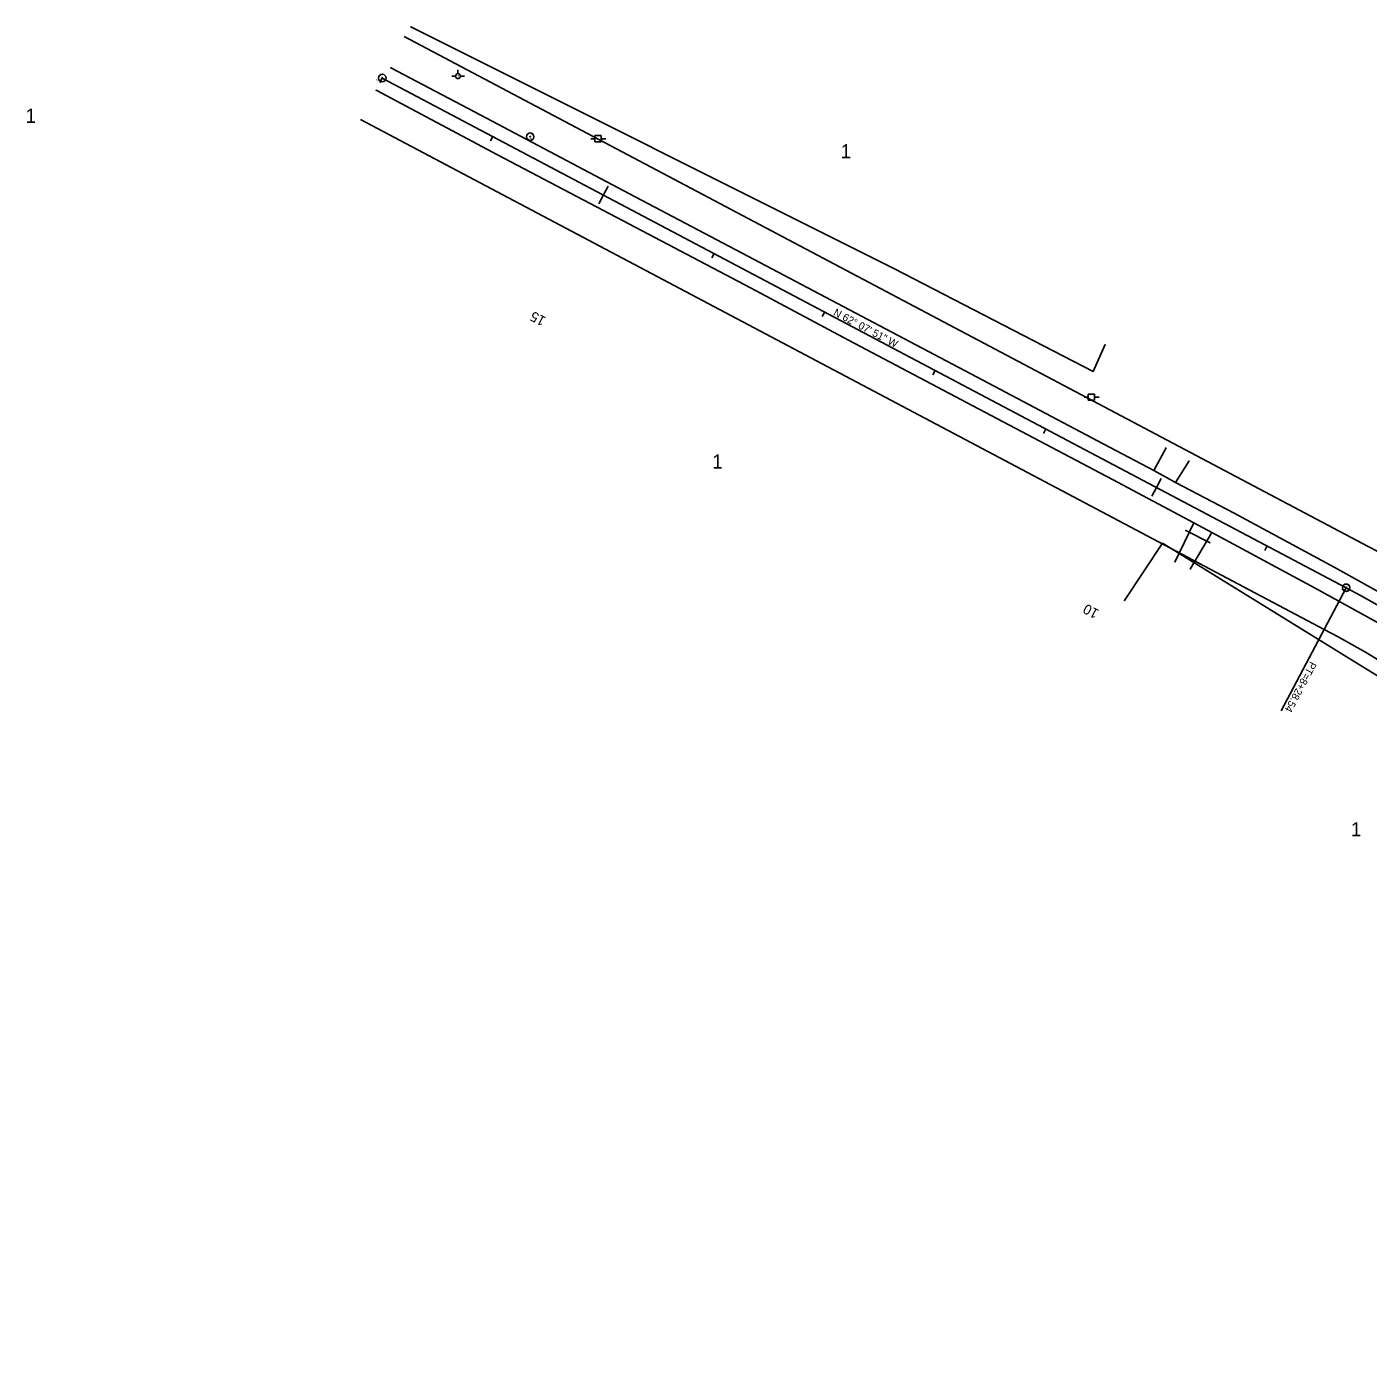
# Model space of a CAD drawing. Extents: x 2519952 to 2531965, y 848341 to 887632.
# Drawn here: x 2519952 to 2521023, y 869669 to 870744 of the extents above; entities that cross this region are included whole.
import ezdxf

# ---------------------------------------------------------------- set-up
doc = ezdxf.new("R2010")
doc.units = 0
for name, color, linetype in [('RD_EX_DR_Pipe', 7, 'Continuous'), ('RD_EX_Driveway', 7, 'Continuous'), ('RD_EX_DV_Prop', 7, 'Continuous'), ('RD_EX_DV_TX_Prop', 7, 'Continuous'), ('RD_EX_Road', 7, 'Continuous'), ('RD_EX_RW', 7, 'Continuous'), ('RD_EX_UT', 7, 'Continuous'), ('RD_EX_VEG', 7, 'Continuous'), ('RD_HC_Cl', 7, 'Continuous'), ('RD_HC_Data', 7, 'Continuous'), ('RD_HC_Data_Tic', 7, 'Continuous'), ('RD_HC_Survey_txCode', 7, 'Continuous'), ('RD_HC_TX_Sta50', 7, 'Continuous'), ('RD_HC_txCode', 7, 'Continuous'), ('RD_SMD_Locator', 7, 'Continuous')]:
    doc.layers.add(name, color=color, linetype=linetype)

msp = doc.modelspace()

# ---------------------------------------------------------------- linework, layer by layer
at = {"layer": 'RD_EX_DR_Pipe'}
msp.add_line((2520897.2, 870332), (2520877.7, 870342), dxfattribs=at)
at = {"layer": 'RD_EX_Driveway'}
for p, q in [((2520862.1, 870408.1), (2520852.2, 870389.8)), ((2520869.6, 870380.3), (2520880.4, 870397.6)), ((2520884.1, 870348.1), (2520869.1, 870316.7)), ((2520898.6, 870340.5), (2520881.3, 870311.1))]:
    msp.add_line(p, q, dxfattribs=at)
at = {"layer": 'RD_EX_DV_Prop'}
for p, q in [((2521023.5, 870329.3), (2520253.1, 870736.7)), ((2520988.4, 870263), (2520218.1, 870670.4))]:
    msp.add_line(p, q, dxfattribs=at)
msp.add_arc((2520559.6, 869452), 917.4, 12.4185, 62.1307, dxfattribs=at)
at = {"layer": 'RD_EX_Road'}
for points in [[(2521388.5, 869946), (2521346, 870011.6), (2521300.5, 870071), (2521269.4, 870106.7), (2521236.2, 870140.8), (2521208.9, 870166.5), (2521134.9, 870226.5), (2521097.9, 870252.6), (2521041.4, 870287.6), (2520996.5, 870312.7), (2520916.4, 870355.7), (2520869.6, 870380.3), (2520852.2, 870389.8), (2520807.3, 870413.6), (2520715.6, 870462.1), (2520618.7, 870513.1), (2520527.8, 870561.3), (2520433.3, 870610.9), (2520314.3, 870673.7), (2520242.3, 870711.7)], [(2521469.5, 869706.1), (2521450.1, 869764.9), (2521422.4, 869835.1), (2521392.3, 869895.6), (2521386.8, 869905.6), (2521328.1, 869998.9), (2521283.8, 870056.5), (2521253.1, 870092.1), (2521212, 870133.6), (2521167.4, 870173.4), (2521119.1, 870210.9), (2521078, 870239.6), (2521031, 870268.4), (2520981.3, 870296), (2520898.6, 870340.5), (2520884.1, 870348.1), (2520819.2, 870382.6), (2520707.7, 870441.6), (2520608.3, 870494), (2520530.4, 870535.5), (2520422.4, 870592.2), (2520327.6, 870642.2), (2520230.6, 870693.8)]]:
    msp.add_lwpolyline(points, dxfattribs=at)
at = {"layer": 'RD_EX_RW'}
for p, q in [((2521023.5, 870329.3), (2520253.1, 870736.7)), ((2521023.5, 870329.3), (2520253.1, 870736.7)), ((2520988.4, 870263), (2520218.1, 870670.4))]:
    msp.add_line(p, q, dxfattribs=at)
for radius, start in [(992.4, 46.7055), (917.4, 12.4185)]:
    msp.add_arc((2520559.6, 869452), radius, start, 62.1308, dxfattribs=at)
at = {"layer": 'RD_EX_UT'}
for p, q in [((2520296.1, 870710.1), (2520296.1, 870707)), ((2520291.2, 870705.1), (2520294.1, 870705.1)), ((2520298.1, 870705.1), (2520301.2, 870705.1)), ((2520402.2, 870655), (2520405.6, 870655)), ((2520410.6, 870657.6), (2520405.6, 870657.6)), ((2520405.6, 870657.6), (2520405.6, 870652.6)), ((2520405.6, 870652.6), (2520410.6, 870652.6)), ((2520410.5, 870655), (2520414.2, 870655)), ((2520410.6, 870652.6), (2520410.6, 870657.6)), ((2520796.5, 870448.4), (2520800, 870448.4)), ((2520804.9, 870451), (2520799.9, 870451)), ((2520799.9, 870451), (2520799.9, 870446)), ((2520804.8, 870448.4), (2520808.5, 870448.4)), ((2520804.9, 870446), (2520804.9, 870451)), ((2520799.9, 870446), (2520804.9, 870446))]:
    msp.add_line(p, q, dxfattribs=at)
msp.add_circle((2520296.1, 870705), 2, dxfattribs=at)
at = {"layer": 'RD_EX_VEG'}
for points in [[(2520813.4, 870490.5), (2520803.7, 870468.9), (2520644.4, 870551.2), (2520258.4, 870744.3)], [(2521424.3, 869764.7), (2521369.5, 869892.2), (2521278.3, 870041), (2521262.5, 870035.1), (2521089.4, 870189.8), (2521010.2, 870238.6), (2520859.3, 870331.8), (2520828.7, 870286)]]:
    msp.add_lwpolyline(points, dxfattribs=at)
at = {"layer": 'RD_HC_Cl'}
msp.add_line((2521006, 870296.2), (2520235.6, 870703.5), dxfattribs=at)
msp.add_arc((2520559.6, 869452), 954.9, 12.4185, 62.1308, dxfattribs=at)
at = {"layer": 'RD_HC_Data'}
msp.add_line((2521006, 870296.2), (2520954, 870197.8), dxfattribs=at)
for centre, radius in [((2520235.6, 870703.5), 3), ((2520235.6, 870703.5), 0.282), ((2520353.8, 870656.6), 3), ((2520353.8, 870656.6), 0.282), ((2521006, 870296.2), 3), ((2521006, 870296.2), 0.282)]:
    msp.add_circle(centre, radius, dxfattribs=at)
at = {"layer": 'RD_HC_Data_Tic'}
for p, q in [((2520235.6, 870703.5), (2520233.7, 870700)), ((2520324, 870656.8), (2520322.1, 870653.3)), ((2520412.4, 870610.1), (2520408.6, 870603)), ((2520412.4, 870610.1), (2520416.1, 870617.1)), ((2520500.8, 870563.3), (2520498.9, 870559.8)), ((2520589.2, 870516.6), (2520587.3, 870513)), ((2520677.6, 870469.8), (2520675.7, 870466.3)), ((2520766, 870423.1), (2520764.1, 870419.5)), ((2520854.4, 870376.3), (2520858.1, 870383.4)), ((2520854.4, 870376.3), (2520850.7, 870369.3)), ((2520942.8, 870329.6), (2520940.9, 870326))]:
    msp.add_line(p, q, dxfattribs=at)
at = {"layer": 'RD_SMD_Locator'}
for centre in [(2520258.4, 870744.3), (2520242.3, 870711.7), (2520235.6, 870703.5), (2520230.6, 870693.8), (2520314.3, 870673.7), (2520353.8, 870656.6), (2520327.6, 870642.2), (2520433.3, 870610.9), (2520422.4, 870592.2), (2520527.8, 870561.3), (2520644.4, 870551.2), (2520530.4, 870535.5), (2520618.7, 870513.1), (2520608.3, 870494), (2520813.4, 870490.5), (2520715.6, 870462.1), (2520803.7, 870468.9), (2520707.7, 870441.6), (2520807.3, 870413.6), (2520862.1, 870408.1), (2520880.4, 870397.6), (2520852.2, 870389.8), (2520852.2, 870389.8), (2520819.2, 870382.6), (2520869.6, 870380.3), (2520869.6, 870380.3), (2520916.4, 870355.7), (2520877.7, 870342), (2520884.1, 870348.1), (2520884.1, 870348.1), (2520898.6, 870340.5), (2520898.6, 870340.5), (2520859.3, 870331.8), (2520897.2, 870332), (2520869.1, 870316.7), (2520881.3, 870311.1), (2520996.5, 870312.7), (2520981.3, 870296), (2521006, 870296.2), (2520828.7, 870286), (2521010.2, 870238.6)]:
    msp.add_circle(centre, 0.001, dxfattribs=at)

# ---------------------------------------------------------------- texts
at = {"layer": 'RD_EX_DV_TX_Prop'}
for p in [(2519950.4, 870667.7), (2520602, 870639.4), (2520499.3, 870391.5), (2521009.7, 870097.6)]:
    msp.add_text('1', height=11.3, dxfattribs=at).set_placement(p)
at = {"layer": 'RD_EX_UT'}
msp.add_text('T', height=2, dxfattribs=at).set_placement((2520295.4, 870704))
at = {"layer": 'RD_HC_Data'}
msp.add_text('PT=8+28.54', height=6, rotation=242.1308, dxfattribs=at).set_placement((2520977.3, 870237.8))
at = {"layer": 'RD_HC_Survey_txCode'}
msp.add_text('N 62%%d 07\' 51" W', height=6, rotation=332.1308, dxfattribs=at).set_placement((2520595.6, 870514.3))
at = {"layer": 'RD_HC_TX_Sta50'}
for s, p in [('15', (2520367, 870511.9)), ('10', (2520809, 870278.1))]:
    msp.add_text(s, height=8, rotation=152.1308, dxfattribs=at).set_placement(p)
at = {"layer": 'RD_HC_txCode'}
for s, p in [('POT 17+00.00', (2520230.5, 870701.5)), ('20', (2520234.8, 870704.5)), ('CP 8 MSC', (2520350.2, 870654.6)), ('8', (2520353.5, 870657.6)), ('18', (2521005.5, 870297.2)), ('PT 8+28.54', (2521001.7, 870294.2))]:
    msp.add_text(s, height=1, dxfattribs=at).set_placement(p)

doc.saveas('drawing.dxf')
